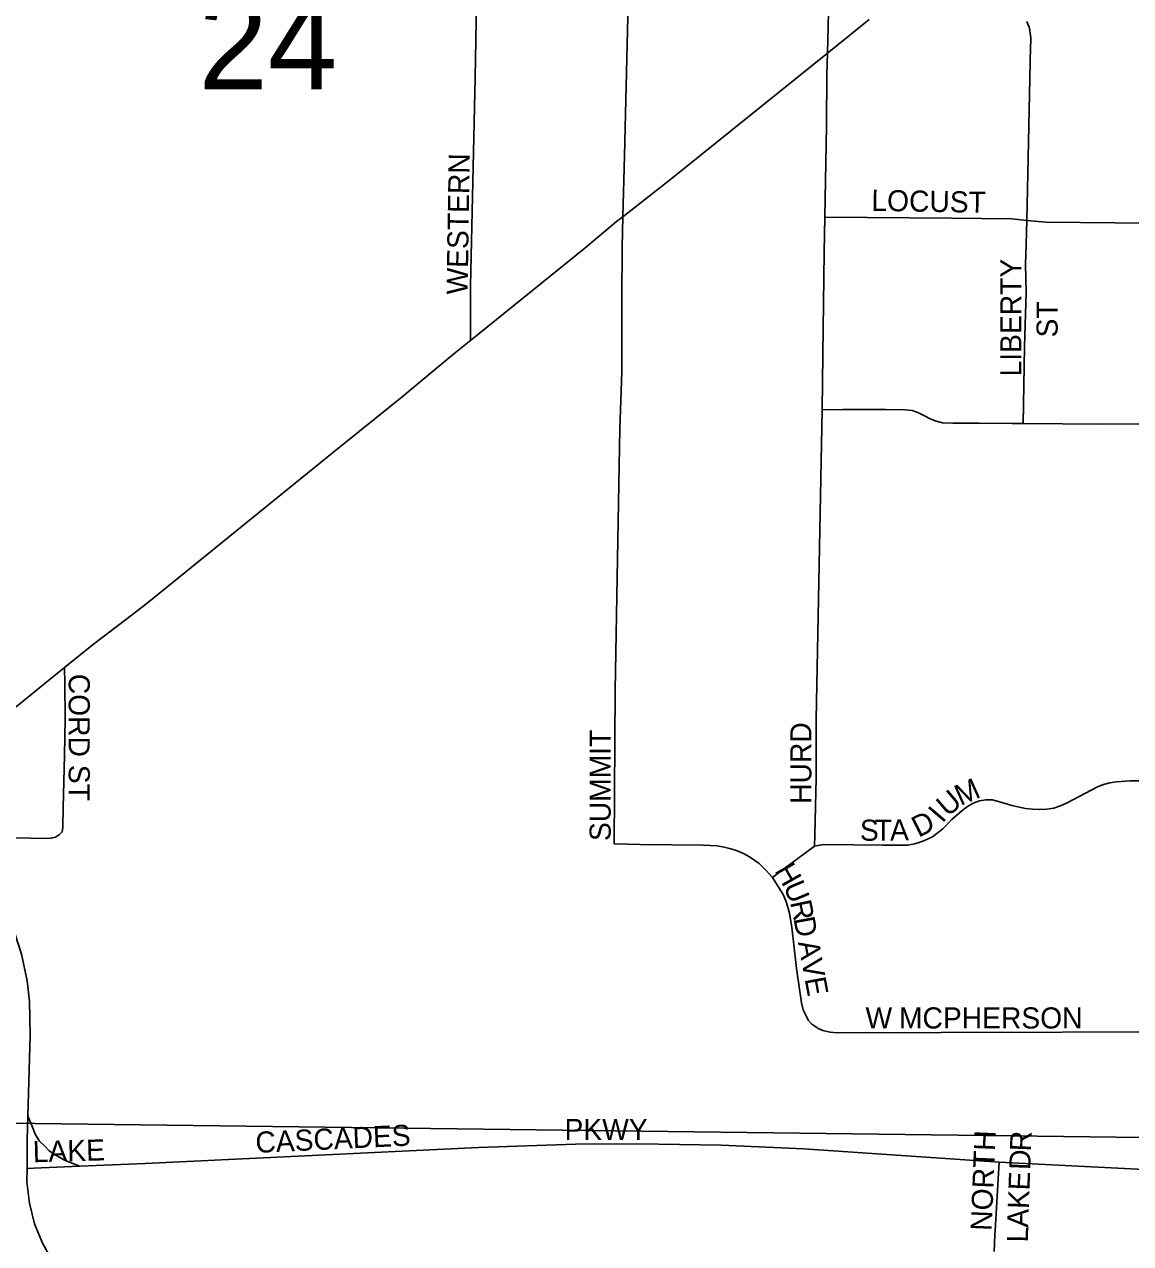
# Model space of a CAD drawing. Extents: x 1587405 to 1714697, y 1028970 to 1155083.
# Drawn here: x 1647315 to 1649935, y 1102813 to 1105700 of the extents above; entities that cross this region are included whole.
import ezdxf

# ---------------------------------------------------------------- set-up
doc = ezdxf.new("R2010")
doc.units = 0
for name, color, linetype in [('GM_X_City_Street', 7, 'Continuous'), ('GM_X_City_Street_Text', 7, 'Continuous'), ('GM_X_Section', 7, 'Continuous'), ('GM_X_Section_Text', 7, 'Continuous')]:
    doc.layers.add(name, color=color, linetype=linetype)

msp = doc.modelspace()

# ---------------------------------------------------------------- linework, layer by layer
at = {"layer": 'GM_X_City_Street'}
for points in [[(1648371.5, 1104951.4), (1648371.5, 1104982.7), (1648371.6, 1105080.6), (1648382.1, 1105573.2), (1648388, 1105885.4), (1648389.4, 1105963.9)], [(1648732.3, 1105244.4), (1648736.3, 1105389.1), (1648743.9, 1105717.3), (1648746.1, 1105963.5)], [(1649216.5, 1105631.4), (1649222, 1105856.8), (1649224.5, 1105960)], [(1649216.5, 1105631.4), (1649265.8, 1105670.9), (1649315, 1105711.5)], [(1649688.8, 1105235.7), (1649693, 1105421.5), (1649697.8, 1105647.3), (1649698.1, 1105659.1), (1649698.3, 1105668.1), (1649697, 1105678.7), (1649695.9, 1105685.5), (1649694.1, 1105692.8), (1649691.5, 1105699.9), (1649689, 1105706.7)], [(1648732.3, 1105244.4), (1648846.1, 1105333.3), (1649099.8, 1105538), (1649216.5, 1105631.4)], [(1649210.1, 1105243.4), (1649214.7, 1105459.2), (1649215.3, 1105581.6), (1649216.5, 1105631.4)], [(1648371.5, 1104951.4), (1648641.8, 1105169.6), (1648717.1, 1105232.7), (1648732.3, 1105244.4)], [(1648711.8, 1103759.7), (1648714.2, 1104123.7), (1648719.4, 1104433.9), (1648725.3, 1104742.4), (1648729.3, 1104877.3), (1648730, 1105050.9), (1648730.4, 1105172.3), (1648732.3, 1105244.4)], [(1649204.1, 1104787.1), (1649205.5, 1104917.3), (1649209.2, 1105160.1), (1649210.1, 1105243.4)], [(1649210.1, 1105243.4), (1649510.3, 1105241), (1649653.3, 1105239), (1649688.8, 1105235.7)], [(1649680.4, 1104754.7), (1649683.3, 1104936), (1649687, 1105066), (1649685.9, 1105131.1), (1649687.4, 1105179), (1649688.8, 1105235.7)], [(1649688.8, 1105235.7), (1649733.6, 1105231.7), (1649896.9, 1105229.6), (1650068.7, 1105227.3)], [(1648289.8, 1104884.6), (1648335.8, 1104922.6), (1648371.5, 1104951.4)], [(1647410.2, 1104176.9), (1647478.8, 1104232.6), (1647571.1, 1104302.8), (1647609.7, 1104332.8), (1648043.4, 1104684.2), (1648209.3, 1104818.2), (1648289.8, 1104884.6)], [(1649185.7, 1103753.6), (1649187.1, 1103781.1), (1649189.5, 1103915), (1649189.8, 1104054.3), (1649204.1, 1104787.1)], [(1649204.1, 1104787.1), (1649254.1, 1104787.7), (1649353.9, 1104787.9), (1649400.8, 1104787.3), (1649417.5, 1104785.5), (1649430.5, 1104780.6), (1649446.5, 1104772.5), (1649460.1, 1104765.7), (1649474.3, 1104760.2), (1649488.8, 1104756.6), (1649513.9, 1104755.2), (1649576.2, 1104755.2), (1649654, 1104754.9), (1649680.4, 1104754.7)], [(1649680.4, 1104754.7), (1649866.1, 1104753.4), (1650026.6, 1104754), (1650062.2, 1104753.8)], [(1647047.4, 1103881.8), (1647071.8, 1103901.8), (1647198.2, 1104005.5), (1647376.9, 1104149.8), (1647410.2, 1104176.9)], [(1647140.4, 1103766.2), (1647159.4, 1103771.5), (1647169.9, 1103773), (1647177.6, 1103773.5), (1647202.8, 1103773.7), (1647260.2, 1103774.3), (1647365.3, 1103772.3), (1647377, 1103772.9), (1647381.7, 1103773.7), (1647388.9, 1103775.6), (1647393.5, 1103778.1), (1647397.5, 1103780.9), (1647402.1, 1103785.3), (1647404.1, 1103788), (1647405.3, 1103792.3), (1647406.2, 1103799.8), (1647407.1, 1103845.4), (1647410.1, 1103968.5), (1647411.4, 1104055.7), (1647411, 1104139.3), (1647410.2, 1104176.9)], [(1649185.7, 1103753.6), (1649198.7, 1103756.6), (1649207.8, 1103758), (1649348, 1103756.4), (1649407.3, 1103756.7), (1649422.4, 1103759.4), (1649431.8, 1103762.2), (1649446.8, 1103767.2), (1649465.2, 1103776.1), (1649490.2, 1103795.1), (1649511.3, 1103817.3), (1649535.5, 1103838.6), (1649548.3, 1103848), (1649561.9, 1103855.8), (1649576.4, 1103861.2), (1649591.4, 1103863.9), (1649606.6, 1103863.4), (1649622, 1103860), (1649653.3, 1103850.6), (1649685.7, 1103843.5), (1649702.3, 1103841.3), (1649719.1, 1103840.6), (1649736, 1103841.4), (1649752.8, 1103844.2), (1649768.8, 1103849.5), (1649784.2, 1103856.3), (1649856.2, 1103894.4), (1649870.5, 1103900.1), (1649885.2, 1103904.3), (1649900.7, 1103906.5), (1649933.1, 1103908.3), (1650030.9, 1103908.9)], [(1647322.8, 1103114.9), (1647328.4, 1103305.6), (1647327.1, 1103387.1), (1647321.8, 1103435.3), (1647307.9, 1103498.4), (1647293, 1103544.6), (1647273.6, 1103588.8), (1647249.5, 1103630.7), (1647211.8, 1103683.6), (1647140.4, 1103766.2)], [(1648711.8, 1103759.7), (1648773.3, 1103758.1), (1648923, 1103756.7), (1648955.8, 1103754.4), (1648971.8, 1103751.7), (1648987.6, 1103748), (1649003, 1103742.9), (1649017.9, 1103736.7), (1649032.2, 1103729.1), (1649055, 1103713.3), (1649071.4, 1103696.6), (1649086.5, 1103680)], [(1649086.5, 1103680), (1649116.6, 1103702.5), (1649161.1, 1103735.5), (1649185.7, 1103753.6)], [(1649179.4, 1103332.6), (1649171, 1103342), (1649166.6, 1103350.9), (1649159.4, 1103366.8), (1649155.2, 1103383.4), (1649143.5, 1103464.4), (1649132.1, 1103562.3), (1649126.6, 1103594.2), (1649122.8, 1103609.7), (1649117.9, 1103624.8), (1649111.7, 1103639.4), (1649086.5, 1103680)], [(1649179.4, 1103332.6), (1649186.6, 1103327.6), (1649194.5, 1103322.2), (1649205.9, 1103317.6), (1649222.8, 1103313.4), (1649239.6, 1103312.2), (1649485.8, 1103312.6), (1650060.1, 1103314)], [(1647321.1, 1102990.7), (1647321.2, 1103058.9), (1647322.8, 1103114.9)], [(1647322.8, 1103114.9), (1647332.3, 1103092.8), (1647341.6, 1103070.6), (1647350.8, 1103055.8), (1647363.1, 1103043.4), (1647373.3, 1103032.7), (1647387.8, 1103022.8), (1647411.1, 1103009.7), (1647446, 1102996.1)], [(1647446, 1102996.1), (1647601.3, 1103002.7), (1647963.1, 1103020.3), (1648390.1, 1103040.7), (1648620.1, 1103048.4), (1648767.9, 1103049.3), (1648965.1, 1103046), (1649160.7, 1103037), (1649622.9, 1103006.1)], [(1647656.3, 1102521.5), (1647579.4, 1102588.8), (1647441.7, 1102707.2), (1647406.4, 1102743.1), (1647375.4, 1102783.2), (1647358.2, 1102812.6), (1647339.1, 1102859.8), (1647327.1, 1102909.1), (1647321, 1102959.2), (1647321.1, 1102990.7)], [(1647321.1, 1102990.7), (1647337.6, 1102991.4), (1647446, 1102996.1)], [(1649611.5, 1102794.6), (1649612.8, 1102834.6), (1649613.4, 1102844.2), (1649622.9, 1103006.1)], [(1649622.9, 1103006.1), (1649982.7, 1102987.4), (1650179.9, 1102978.3), (1650311.5, 1102975.4), (1650459.7, 1102975.9), (1650651.4, 1102979.5), (1650885.9, 1102986.6), (1650977, 1102988.5)]]:
    msp.add_lwpolyline(points, dxfattribs=at)
at = {"layer": 'GM_X_Section'}
for points in [[(1645734.9, 1108387.2), (1651041.3, 1108325.5), (1650961.9, 1103051.3), (1645653.7, 1103119)], [(1650961.9, 1103051.3), (1650963.1, 1102991.2), (1650873.6, 1097703.2), (1645545.8, 1097805.3), (1645653.7, 1103119)]]:
    msp.add_lwpolyline(points, close=True, dxfattribs=at)

# ---------------------------------------------------------------- texts
at = {"layer": 'GM_X_City_Street_Text'}
for s, rotation, p in [('WESTERN', 89.1324, (1648364.6, 1105059.8)), ('LOCUST', 358.9397, (1649320.2, 1105258.3)), ('LIBERTY', 90, (1649675.8, 1104866.1)), ('ST', 90, (1649761.8, 1104958.5)), ('CORD ST', 270, (1647419.8, 1104162.1)), ('SUMMIT', 90, (1648703.4, 1103766.1)), ('HURD', 90, (1649178.6, 1103854.1)), ('M', 24.1455, (1649531.9, 1103848.5)), ('U', 40.5136, (1649501.6, 1103821.9)), ('D', 26.434, (1649432.2, 1103773.7)), ('I', 49.4934, (1649488.8, 1103806.7)), ('S', 0.1639, (1649293.6, 1103766.7)), ('T', 0.1838, (1649328.8, 1103766.8)), ('A', 1.3113, (1649365.1, 1103767)), ('H', 299.5578, (1649090.4, 1103696.2)), ('U', 292.7997, (1649111.4, 1103659.3)), ('R', 282.1338, (1649127.8, 1103621.1)), ('D', 280.5727, (1649136, 1103582.7)), ('A', 280.4186, (1649146.5, 1103526.5)), ('V', 280.3968, (1649154.4, 1103483.3)), ('E', 280.4229, (1649162.4, 1103440)), ('W', 0, (1649306.8, 1103322.3)), ('MCPHERSON', 0, (1649386, 1103322.3)), ('PKWY', 0, (1648594, 1103058.3)), ('CASCADES', 2.756, (1647863.2, 1103027.5)), ('NORTH', 87.664, (1649605.4, 1102842.5)), ('R', 87.8785, (1649698.4, 1103030.7)), ('LAKE', 1.5474, (1647335.3, 1103005.5)), ('D', 87.8797, (1649696.8, 1102986.7)), ('E', 87.8961, (1649695, 1102938.4)), ('K', 87.9015, (1649693.4, 1102894.4)), ('A', 88.2074, (1649692, 1102850.5)), ('L', 88.9618, (1649691.4, 1102815.5))]:
    msp.add_text(s, height=50, rotation=rotation, dxfattribs=at).set_placement(p)
at = {"layer": 'GM_X_Section_Text'}
msp.add_text('24', height=221, rotation=0, dxfattribs=at).set_placement((1647727.2, 1105545.6))

doc.saveas('drawing.dxf')
